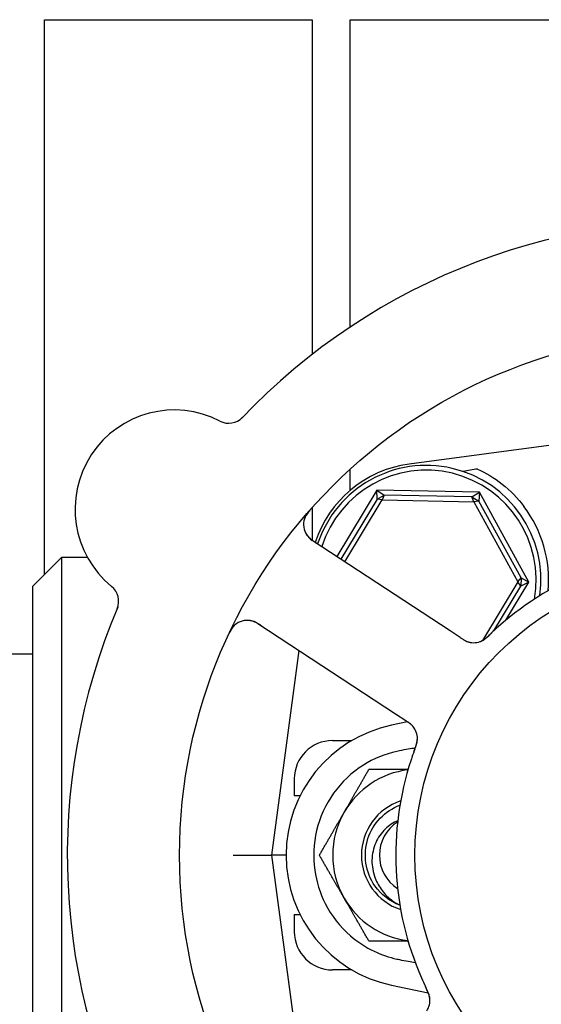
# Model space of a CAD drawing. Header units: inches. Extents: x 24 to 1128, y -69 to 748.
# Tile 636 of 656: x 758.09 to 759.8, y 607.18 to 610.4. Entities that reach past the tile are written whole.
import ezdxf

# ---------------------------------------------------------------- set-up
doc = ezdxf.new("R2010")
doc.units = ezdxf.units.IN
doc.header["$LTSCALE"] = 32
doc.header["$MEASUREMENT"] = 0
doc.layers.add('Visible (ANSI)', color=7, linetype='Continuous', lineweight=30)

msp = doc.modelspace()

# ---------------------------------------------------------------- linework, layer by layer
at = {"layer": 'Visible (ANSI)'}
for p, q in [((758.17313, 608.58694), (758.17313, 610.40103)), ((758.17313, 610.40103), (759.04813, 610.40103)), ((759.04813, 610.40103), (759.04813, 609.30631)), ((759.17313, 609.39631), (759.17313, 610.40103)), ((759.17313, 610.40103), (760.04813, 610.40103)), ((760.19044, 609.05724), (759.36556, 608.94743)), ((759.17313, 608.86224), (759.17313, 608.93152)), ((759.26036, 608.8625), (759.12906, 608.64537)), ((759.26036, 608.8625), (759.28468, 608.84637)), ((759.26097, 608.83332), (759.26036, 608.8625)), ((759.59587, 608.85569), (759.26036, 608.8625)), ((759.26097, 608.83332), (759.28468, 608.84637)), ((759.28468, 608.84637), (759.27776, 608.83089)), ((759.57091, 608.84057), (759.28468, 608.84637)), ((759.57091, 608.84057), (759.59587, 608.85569)), ((759.57091, 608.84057), (759.59407, 608.82657)), ((759.5772, 608.82482), (759.57091, 608.84057)), ((759.59587, 608.85569), (759.59407, 608.82657)), ((759.75774, 608.56173), (759.59587, 608.85569)), ((759.26097, 608.83332), (759.14214, 608.6368)), ((759.15521, 608.62822), (759.27776, 608.83089)), ((759.27776, 608.83089), (759.26097, 608.83332)), ((759.27776, 608.83089), (759.5772, 608.82482)), ((759.59407, 608.82657), (759.5772, 608.82482)), ((759.5772, 608.82482), (759.72166, 608.56246)), ((759.73217, 608.57578), (759.59407, 608.82657)), ((759.04813, 608.8053), (759.04813, 608.69896)), ((759.4997, 608.4023), (759.04871, 608.69807)), ((758.13472, 608.54853), (758.22847, 608.64228)), ((758.22847, 608.64228), (758.22847, 606.69478)), ((758.31318, 608.64228), (758.22847, 608.64228)), ((758.13472, 606.78853), (758.13472, 608.54853)), ((759.72166, 608.56246), (759.60595, 608.3711)), ((759.64339, 608.40282), (759.73162, 608.54872)), ((759.68229, 608.43696), (759.75774, 608.56173)), ((759.72166, 608.56246), (759.73217, 608.57578)), ((759.73162, 608.54872), (759.72166, 608.56246)), ((759.73217, 608.57578), (759.73162, 608.54872)), ((759.75774, 608.56173), (759.73162, 608.54872)), ((759.73217, 608.57578), (759.75774, 608.56173)), ((758.87047, 608.42631), (759.32146, 608.13053)), ((759.53305, 608.38043), (759.4997, 608.4023)), ((758.13472, 608.32603), (756.38472, 608.32603)), ((759.0051, 608.33802), (758.91597, 607.66853)), ((759.32146, 608.13053), (759.35483, 608.10865)), ((759.36087, 608.10466), (759.30767, 608.09345)), ((759.11504, 608.04353), (759.17825, 608.04353)), ((758.99004, 607.91853), (758.99004, 607.86228)), ((759.00859, 607.86228), (758.99004, 607.86228)), ((758.78987, 607.66853), (758.91597, 607.66853)), ((758.96297, 607.66853), (758.91597, 607.66853)), ((758.91597, 607.66853), (759.02662, 606.83734)), ((758.99004, 607.47478), (759.00859, 607.47478)), ((758.99004, 607.47478), (758.99004, 607.41853)), ((759.17825, 607.29353), (759.11504, 607.29353)), ((759.30767, 607.24361), (759.4284, 607.21817))]:
    msp.add_line(p, q, dxfattribs=at)
for radius in [1.7075, 0.9375]:
    msp.add_circle((760.32222, 607.66853), radius, dxfattribs=at)
for centre, radius, start, end in [((760.32222, 607.66853), 2.075, 84.99965, 136.48395), ((758.59755, 608.79963), 0.325, 62.66113, 230.82247), ((758.77551, 609.14385), 0.0625, 242.66113, 316.3534), ((759.41505, 608.57571), 0.375, 97.58266, 161.98149), ((759.42222, 608.56853), 0.375, 352.17396, 161.65611), ((759.42222, 608.56853), 0.35938, 350.02465, 162.32065), ((759.42222, 608.56853), 0.4, 355.00108, 37.02739), ((759.08298, 608.75034), 0.0625, 138.88035, 236.7418), ((760.32222, 607.66853), 1, 89.83299, 131.65061), ((758.35275, 608.49924), 0.0625, 337.1302, 50.82247), ((760.32222, 607.66853), 2.075, 156.99965, 208.48395), ((758.8362, 608.37404), 0.0625, 56.7418, 154.60325), ((759.5773, 608.42615), 0.0625, 254.31583, 294.22862), ((759.39722, 607.66853), 0.43425, 101.9007, 258.0993), ((759.33051, 608.04986), 0.0625, 359.2706, 40.30345), ((759.11504, 607.91853), 0.125, 90, 180), ((760.32222, 607.66853), 1, 161.83299, 203.65061), ((759.39722, 607.66853), 0.2815, 97.18473, 150), ((759.39722, 607.66853), 0.18733, 108.38115, 251.61885), ((759.39722, 607.66853), 0.2815, 150, 210), ((759.39722, 607.66853), 0.12866, 122.48137, 237.51863), ((759.39722, 607.66853), 0.12866, 122.48137, 237.51863), ((759.39722, 607.66853), 0.2815, 210, 262.81527), ((759.11504, 607.41853), 0.125, 180, 270), ((759.37149, 607.19418), 0.0625, 326.31583, 6.22862)]:
    msp.add_arc(centre, radius, start, end, dxfattribs=at)
msp.add_ellipse((762.43205, 609.16649), major_axis=(-4.33091, -0.57653), ratio=0.0429148, start_param=5.4224411, end_param=5.4369311, dxfattribs=at)
for points, knots in [([(759.59009, 608.9316), (759.61583, 608.9197), (759.64403, 608.90312), (759.69675, 608.86137), (759.72132, 608.83625), (759.74156, 608.80941)], [0.44734115, 0.44734115, 0.44734115, 0.44734115, 0.70623872, 0.70623872, 0.9622765, 0.9622765, 0.9622765, 0.9622765]), ([(759.04537, 608.80219), (759.04482, 608.80158), (759.04429, 608.80098), (759.04203, 608.79841), (759.04026, 608.79635), (759.03709, 608.79247), (759.03568, 608.79065), (759.0327, 608.78661), (759.03114, 608.78432), (759.02879, 608.78056), (759.02789, 608.77899), (759.02629, 608.77599), (759.0256, 608.77454), (759.02433, 608.77165), (759.02379, 608.77021), (759.02317, 608.76841), (759.02301, 608.76789), (759.02287, 608.76746)], [0, 0, 0, 0, 0.00673636, 0.00673636, 0.02806078, 0.02806078, 0.0453371, 0.0453371, 0.06652159, 0.06652159, 0.08352225, 0.08352225, 0.10158901, 0.10158901, 0.12223493, 0.12223493, 0.13206643, 0.13206643, 0.13206643, 0.13206643]), ([(759.02822, 608.72023), (759.02855, 608.71964), (759.02897, 608.71893), (759.03078, 608.71608), (759.03223, 608.71405), (759.03675, 608.70884), (759.03982, 608.70578), (759.04621, 608.70037), (759.04936, 608.69797), (759.05418, 608.69457), (759.05565, 608.69357), (759.05887, 608.69141), (759.06067, 608.69023), (759.06243, 608.68907)], [0.11682073, 0.11682073, 0.11682073, 0.11682073, 0.13209763, 0.13209763, 0.17640845, 0.17640845, 0.22121697, 0.22121697, 0.25582457, 0.25582457, 0.27005755, 0.27005755, 0.2865375, 0.2865375, 0.2865375, 0.2865375]), ([(758.79645, 608.42228), (758.79602, 608.42191), (758.79548, 608.42144), (758.79365, 608.41974), (758.79225, 608.41833), (758.78961, 608.41525), (758.78847, 608.41384), (758.78588, 608.41031), (758.78436, 608.40805), (758.78167, 608.40366), (758.78046, 608.40153), (758.77805, 608.39704), (758.77685, 608.39464), (758.77502, 608.39083), (758.77435, 608.38939), (758.77366, 608.38791)], [0.10313051, 0.10313051, 0.10313051, 0.10313051, 0.11603194, 0.11603194, 0.14472132, 0.14472132, 0.16305353, 0.16305353, 0.18481803, 0.18481803, 0.20320409, 0.20320409, 0.22373688, 0.22373688, 0.23709216, 0.23709216, 0.23709216, 0.23709216]), ([(758.88426, 608.41727), (758.88374, 608.41761), (758.88322, 608.41795), (758.88151, 608.41907), (758.88032, 608.41984), (758.87463, 608.4235), (758.87018, 608.42616), (758.86293, 608.42996), (758.85982, 608.43137), (758.85182, 608.43445), (758.84675, 608.43562), (758.8432, 608.43614), (758.84285, 608.43618), (758.84254, 608.43622)], [0, 0, 0, 0, 0.00480624, 0.00480624, 0.01589597, 0.01589597, 0.05833406, 0.05833406, 0.09384639, 0.09384639, 0.15340885, 0.15340885, 0.16065924, 0.16065924, 0.16065924, 0.16065924]), ([(759.59699, 608.36683), (759.59749, 608.36701), (759.59801, 608.36721), (759.59944, 608.36777), (759.60041, 608.36819), (759.60199, 608.36895), (759.60241, 608.36916), (759.60407, 608.37001), (759.60548, 608.37079), (759.60844, 608.37263), (759.6099, 608.37359), (759.61259, 608.3755), (759.61375, 608.37635), (759.61699, 608.37884), (759.61923, 608.38067), (759.62334, 608.38419), (759.62523, 608.38587), (759.62949, 608.38977), (759.63185, 608.392), (759.63478, 608.39476), (759.63534, 608.3953), (759.63591, 608.39584)], [0.13529989, 0.13529989, 0.13529989, 0.13529989, 0.15041637, 0.15041637, 0.17862377, 0.17862377, 0.18801437, 0.18801437, 0.21370501, 0.21370501, 0.23365387, 0.23365387, 0.24706173, 0.24706173, 0.26969876, 0.26969876, 0.28871805, 0.28871805, 0.31389266, 0.31389266, 0.3199487, 0.3199487, 0.3199487, 0.3199487]), ([(759.60216, 608.3688), (759.60216, 608.3688), (759.60223, 608.36883), (759.60259, 608.36899), (759.60302, 608.36918), (759.60419, 608.36976), (759.605, 608.37017), (759.60748, 608.37153), (759.6093, 608.37264), (759.61255, 608.37489), (759.61391, 608.37589), (759.61633, 608.3778), (759.61737, 608.37864), (759.62008, 608.38095), (759.6218, 608.38248), (759.6253, 608.38571), (759.62711, 608.38743), (759.62924, 608.38948), (759.62963, 608.38986), (759.63003, 608.39024)], [0.07093315, 0.07093315, 0.07093315, 0.07093315, 0.07636583, 0.07636583, 0.08666451, 0.08666451, 0.09983228, 0.09983228, 0.12422953, 0.12422953, 0.14000404, 0.14000404, 0.15098747, 0.15098747, 0.16837574, 0.16837574, 0.18725582, 0.18725582, 0.19162474, 0.19162474, 0.19162474, 0.19162474]), ([(759.65764, 608.41574), (759.65046, 608.40936), (759.64164, 608.40126), (759.63454, 608.39454), (759.63292, 608.393), (759.63143, 608.39159), (759.63009, 608.3903)], [0, 0, 0, 0, 0.41999651, 0.41999651, 0.41999651, 0.51583384, 0.51583384, 0.51583384, 0.51583384]), ([(759.53318, 608.38034), (759.534, 608.37981), (759.53482, 608.37927), (759.53641, 608.37823), (759.53719, 608.37772), (759.53947, 608.37625), (759.54093, 608.37532), (759.54331, 608.37386), (759.54425, 608.37329), (759.5479, 608.37115), (759.55026, 608.36993), (759.55394, 608.36822), (759.55583, 608.36746), (759.5587, 608.36649), (759.55949, 608.36624), (759.56066, 608.3659), (759.5611, 608.36578), (759.5613, 608.36573), (759.56133, 608.36572), (759.56133, 608.36572)], [0, 0, 0, 0, 0.00805947, 0.00805947, 0.01607833, 0.01607833, 0.0318321, 0.0318321, 0.04288224, 0.04288224, 0.07619177, 0.07619177, 0.108399, 0.108399, 0.12047641, 0.12047641, 0.12953115, 0.12953115, 0.13163232, 0.13163232, 0.13163232, 0.13163232]), ([(759.54001, 608.37591), (759.5409, 608.37535), (759.5418, 608.37479), (759.54536, 608.37265), (759.54815, 608.37111), (759.55356, 608.36851), (759.55624, 608.36742), (759.56048, 608.36602), (759.5621, 608.36556), (759.56432, 608.36503), (759.56499, 608.36488), (759.56575, 608.36473), (759.56589, 608.3647), (759.56603, 608.36467)], [0.016833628, 0.016833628, 0.016833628, 0.016833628, 0.024996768, 0.024996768, 0.048690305, 0.048690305, 0.071674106, 0.071674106, 0.086017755, 0.086017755, 0.092484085, 0.092484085, 0.093980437, 0.093980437, 0.093980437, 0.093980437]), ([(759.37881, 608.08953), (759.37881, 608.08953), (759.37881, 608.08953), (759.37879, 608.08956), (759.37874, 608.08961), (759.37853, 608.08987), (759.37833, 608.09011), (759.37737, 608.09122), (759.37605, 608.09266), (759.37408, 608.09456), (759.37356, 608.09503), (759.37071, 608.0976), (759.36804, 608.09968), (759.36318, 608.1031), (759.36165, 608.10414), (759.35922, 608.10576), (759.35838, 608.10632), (759.35666, 608.10745), (759.35576, 608.10804), (759.35489, 608.10861)], [0.05598665, 0.05598665, 0.05598665, 0.05598665, 0.056873, 0.056873, 0.06006969, 0.06006969, 0.06858048, 0.06858048, 0.09786866, 0.09786866, 0.10758076, 0.10758076, 0.14991048, 0.14991048, 0.16694481, 0.16694481, 0.17567446, 0.17567446, 0.18444701, 0.18444701, 0.18444701, 0.18444701]), ([(759.38246, 608.08461), (759.3823, 608.08484), (759.38212, 608.08509), (759.38145, 608.08603), (759.3809, 608.08677), (759.37927, 608.08886), (759.3781, 608.09022), (759.37445, 608.09413), (759.37166, 608.09664), (759.36634, 608.10086), (759.36382, 608.10266), (759.36137, 608.10432)], [0.094581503, 0.094581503, 0.094581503, 0.094581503, 0.09763667, 0.09763667, 0.105884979, 0.105884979, 0.120706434, 0.120706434, 0.149461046, 0.149461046, 0.17255876, 0.17255876, 0.17255876, 0.17255876]), ([(759.38168, 608.0082), (759.38279, 608.01128), (759.38391, 608.01433), (759.38588, 608.01997), (759.38676, 608.02255), (759.3883, 608.02741), (759.38899, 608.02972), (759.39003, 608.03352), (759.39043, 608.03509), (759.39124, 608.03853), (759.3916, 608.04032), (759.39217, 608.04355), (759.39237, 608.04498), (759.39275, 608.04826), (759.39284, 608.04991), (759.39289, 608.0528), (759.39285, 608.05411), (759.39278, 608.05522)], [0, 0, 0, 0, 0.02532917, 0.02532917, 0.0459278, 0.0459278, 0.06431611, 0.06431611, 0.0780154, 0.0780154, 0.09688899, 0.09688899, 0.11755371, 0.11755371, 0.15067697, 0.15067697, 0.17984281, 0.17984281, 0.17984281, 0.17984281]), ([(759.38447, 608.01583), (759.38478, 608.01668), (759.3851, 608.01751), (759.38573, 608.01922), (759.38604, 608.02008), (759.38719, 608.02323), (759.38801, 608.02558), (759.38953, 608.03025), (759.39023, 608.03261), (759.39116, 608.03619), (759.39148, 608.03754), (759.39214, 608.04071), (759.39242, 608.0424), (759.39275, 608.04503), (759.39285, 608.04607), (759.39298, 608.04809), (759.39301, 608.04907), (759.39302, 608.04979), (759.39302, 608.04992), (759.39302, 608.04992)], [0, 0, 0, 0, 0.00712604, 0.00712604, 0.01419238, 0.01419238, 0.03284312, 0.03284312, 0.05207098, 0.05207098, 0.06472354, 0.06472354, 0.08419423, 0.08419423, 0.09866358, 0.09866358, 0.11516786, 0.11516786, 0.12167905, 0.12167905, 0.12167905, 0.12167905]), ([(759.32568, 608.00801), (759.2869, 607.99948), (759.24985, 607.98431), (759.17804, 607.93921), (759.14497, 607.90805), (759.0924, 607.83467), (759.07349, 607.79309), (759.05298, 607.7066), (759.05097, 607.66261), (759.06247, 607.58166), (759.07399, 607.54504), (759.11158, 607.4708), (759.13957, 607.43491), (759.1973, 607.3849), (759.22362, 607.36772), (759.27547, 607.34312), (759.30022, 607.33465), (759.32568, 607.32905)], [0.0387673, 0.0387673, 0.0387673, 0.0387673, 0.3419099, 0.3419099, 0.6849077, 0.6849077, 1.029663, 1.029663, 1.3621369, 1.3621369, 1.6526244, 1.6526244, 1.9961754, 1.9961754, 2.2345824, 2.2345824, 2.4334495, 2.4334495, 2.4334495, 2.4334495]), ([(759.3855, 608.01889), (759.37804, 608.01781), (759.37058, 608.01663), (759.35344, 608.01368), (759.34377, 608.01183), (759.33131, 608.00923), (759.32849, 608.00863), (759.32568, 608.00801)], [0.1231004, 0.1231004, 0.1231004, 0.1231004, 0.18059107, 0.18059107, 0.25560221, 0.25560221, 0.27753231, 0.27753231, 0.27753231, 0.27753231]), ([(759.38447, 608.01582), (759.3817, 608.00832), (759.3779, 607.99769), (759.37472, 607.98828), (759.37379, 607.98553), (759.37291, 607.98286), (759.37207, 607.98032)], [0.48416631, 0.48416631, 0.48416631, 0.48416631, 0.88318571, 0.88318571, 0.88318571, 1, 1, 1, 1]), ([(759.33586, 607.50494), (759.30319, 607.51736), (759.2741, 607.53934), (759.254, 607.56797), (759.22283, 607.61237), (759.21404, 607.67168), (759.23099, 607.72321), (759.24728, 607.77275), (759.28699, 607.81396), (759.33574, 607.83237)], [0.3590141, 0.3590141, 0.3590141, 0.3590141, 0.9586618, 0.9586618, 0.9586618, 1.888606, 1.888606, 1.888606, 2.7825786, 2.7825786, 2.7825786, 2.7825786]), ([(759.32863, 607.78155), (759.3134, 607.77507), (759.29951, 607.76576), (759.27441, 607.74138), (759.2639, 607.72605), (759.2488, 607.6914), (759.24468, 607.67227), (759.24381, 607.63256), (759.24743, 607.61235), (759.26029, 607.57893), (759.26791, 607.56537), (759.28698, 607.54038), (759.29845, 607.52916), (759.31132, 607.5197)], [0.00667477, 0.00667477, 0.00667477, 0.00667477, 0.13293721, 0.13293721, 0.27303158, 0.27303158, 0.42028212, 0.42028212, 0.57468721, 0.57468721, 0.69201491, 0.69201491, 0.81309505, 0.81309505, 0.81309505, 0.81309505]), ([(759.32568, 607.32905), (759.32847, 607.32844), (759.33127, 607.32784), (759.34373, 607.32523), (759.35343, 607.32338), (759.37063, 607.32042), (759.37812, 607.31924), (759.38561, 607.31816)], [0.04807073, 0.04807073, 0.04807073, 0.04807073, 0.06985523, 0.06985523, 0.14510353, 0.14510353, 0.20287692, 0.20287692, 0.20287692, 0.20287692]), ([(759.40622, 607.26737), (759.41007, 607.25857), (759.41504, 607.24768), (759.41924, 607.23885), (759.4202, 607.23684), (759.42109, 607.23499), (759.4219, 607.23331)], [0, 0, 0, 0, 0.41999651, 0.41999651, 0.41999651, 0.51583384, 0.51583384, 0.51583384, 0.51583384]), ([(759.43399, 607.19458), (759.43397, 607.19511), (759.43395, 607.19566), (759.43385, 607.19719), (759.43376, 607.19825), (759.43352, 607.19999), (759.43345, 607.20045), (759.43315, 607.20229), (759.43285, 607.20388), (759.43202, 607.20726), (759.43155, 607.20895), (759.43057, 607.2121), (759.43012, 607.21346), (759.42875, 607.21731), (759.4277, 607.22001), (759.42563, 607.225), (759.42461, 607.22732), (759.42222, 607.23258), (759.42083, 607.23551), (759.4191, 607.23915), (759.41877, 607.23985), (759.41843, 607.24056)], [0.13529987, 0.13529987, 0.13529987, 0.13529987, 0.15041628, 0.15041628, 0.17862374, 0.17862374, 0.18801436, 0.18801436, 0.213705, 0.213705, 0.23365386, 0.23365386, 0.24706171, 0.24706171, 0.26969874, 0.26969874, 0.28871803, 0.28871803, 0.31389263, 0.31389263, 0.31994869, 0.31994869, 0.31994869, 0.31994869]), ([(759.43372, 607.2001), (759.43372, 607.2001), (759.43371, 607.20018), (759.43367, 607.20057), (759.43361, 607.20104), (759.43344, 607.20233), (759.43329, 607.20323), (759.43277, 607.206), (759.43227, 607.20808), (759.43114, 607.21187), (759.4306, 607.21347), (759.42954, 607.21636), (759.42905, 607.21761), (759.4277, 607.2209), (759.42677, 607.22301), (759.42479, 607.22734), (759.4237, 607.22959), (759.42242, 607.23225), (759.42218, 607.23274), (759.42194, 607.23324)], [0.07093315, 0.07093315, 0.07093315, 0.07093315, 0.07636582, 0.07636582, 0.08666451, 0.08666451, 0.09983227, 0.09983227, 0.12422951, 0.12422951, 0.14000403, 0.14000403, 0.15098746, 0.15098746, 0.16837573, 0.16837573, 0.18725581, 0.18725581, 0.19162474, 0.19162474, 0.19162474, 0.19162474])]:
    msp.add_open_spline(points, degree=3, knots=knots, dxfattribs=at)
for points, weights in [([(759.15344, 607.80928), (759.19115, 607.8746), (759.2347, 607.95003)], [1, 1.0379548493, 1]), ([(759.2347, 607.95003), (759.30304, 607.95003), (759.36266, 607.95003)], [1, 1.02953838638, 1.01310023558]), ([(759.07218, 607.66853), (759.11572, 607.74396), (759.15344, 607.80928)], [1, 1.0379548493, 1]), ([(759.15344, 607.52778), (759.11572, 607.5931), (759.07218, 607.66853)], [1, 1.0379548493, 1]), ([(759.2347, 607.38703), (759.19115, 607.46246), (759.15344, 607.52778)], [1, 1.0379548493, 1]), ([(759.36266, 607.38703), (759.30304, 607.38703), (759.2347, 607.38703)], [1.01310023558, 1.02953838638, 1])]:
    msp.add_rational_spline(points, weights, degree=2, dxfattribs=at)
msp.add_open_spline([(759.31132, 607.5197), (759.31668, 607.51575), (759.32483, 607.51071), (759.3355, 607.5061)], degree=3, dxfattribs=at)

doc.saveas('drawing.dxf')
